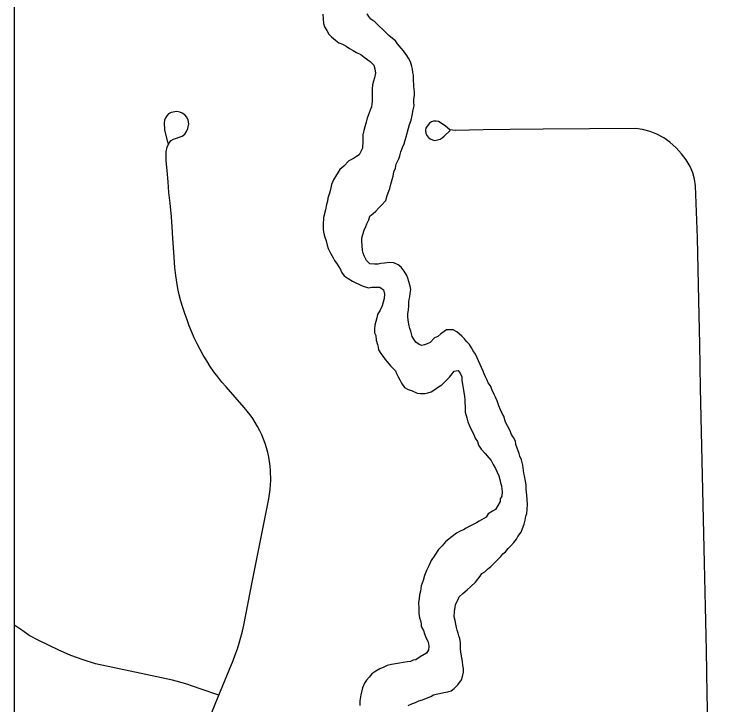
# Model space of a CAD drawing. Extents: x 103424 to 290657, y 38711 to 110967.
# Drawn here: x 214246.3526 to 214246.6034, y 40210.0779 to 40210.3232 of the extents above; entities that cross this region are included whole.
import ezdxf

# ---------------------------------------------------------------- set-up
doc = ezdxf.new("R2010")
doc.units = 0
for name, color, linetype in [('GM_X_Corporation', 7, 'Continuous'), ('GM_X_Major_River', 7, 'Continuous'), ('GM_X_Township_Road', 7, 'Continuous')]:
    doc.layers.add(name, color=color, linetype=linetype)

msp = doc.modelspace()

# ---------------------------------------------------------------- linework, layer by layer
at = {"layer": 'GM_X_Corporation'}
msp.add_lwpolyline([(214246.35258, 40213.74302), (214246.35258, 40208.30125), (214253.15258, 40208.30125), (214253.15258, 40215.10125), (214247.88425, 40215.10125), (214247.88593, 40214.68485), (214247.88621, 40214.66416), (214247.8863, 40214.63438), (214247.88525, 40214.01696), (214247.88494, 40213.98106), (214247.88095, 40213.75762), (214247.63273, 40213.75746), (214247.49304, 40213.75527), (214246.50862, 40213.74676)], close=True, dxfattribs=at)
msp.add_lwpolyline([(214246.35258, 40211.331), (214246.35258, 40208.71735), (214246.84831, 40208.72975), (214247.62572, 40208.74919), (214247.90638, 40208.75597), (214247.90393, 40209.01563), (214247.89938, 40209.49789), (214247.89379, 40210.06917), (214247.88879, 40210.60782), (214247.88541, 40210.97189)], dxfattribs=at)
at = {"layer": 'GM_X_Major_River'}
for points in [[(214246.46227, 40210.32324), (214246.46252, 40210.31982), (214246.46292, 40210.31868), (214246.4637, 40210.31737), (214246.46448, 40210.31605), (214246.46544, 40210.31511), (214246.46679, 40210.314), (214246.46795, 40210.31306), (214246.46929, 40210.31251), (214246.47063, 40210.31178), (214246.47178, 40210.31103), (214246.47312, 40210.3103), (214246.47427, 40210.30956), (214246.47581, 40210.30882), (214246.47696, 40210.30789), (214246.47907, 40210.3064), (214246.48043, 40210.30509), (214246.48083, 40210.30377), (214246.48104, 40210.30225), (214246.48069, 40210.30053), (214246.48033, 40210.29939), (214246.47997, 40210.29805), (214246.47981, 40210.29653), (214246.47983, 40210.2952), (214246.47986, 40210.29368), (214246.47988, 40210.29235), (214246.47971, 40210.2912), (214246.47954, 40210.29025), (214246.47917, 40210.2891), (214246.47881, 40210.28814), (214246.47845, 40210.28719), (214246.47808, 40210.28623), (214246.47773, 40210.28489), (214246.47719, 40210.28317), (214246.47683, 40210.28184), (214246.47647, 40210.28031), (214246.47651, 40210.27803), (214246.47636, 40210.27556), (214246.47563, 40210.27421), (214246.47526, 40210.27326), (214246.47432, 40210.27267), (214246.4732, 40210.27189), (214246.4715, 40210.2711), (214246.46982, 40210.26917), (214246.46832, 40210.26801), (214246.46777, 40210.26705), (214246.46685, 40210.26551), (214246.46611, 40210.26436), (214246.46538, 40210.26264), (214246.46503, 40210.26092), (214246.46467, 40210.25958), (214246.46413, 40210.25786), (214246.46396, 40210.25672)], [(214246.49483, 40210.29563), (214246.49461, 40210.29753), (214246.49459, 40210.29848), (214246.49458, 40210.29943), (214246.49456, 40210.30038), (214246.49454, 40210.30152), (214246.49433, 40210.30247), (214246.49413, 40210.30361), (214246.49392, 40210.30455), (214246.49351, 40210.30626), (214246.49273, 40210.30758), (214246.49214, 40210.30852), (214246.49098, 40210.31021), (214246.4902, 40210.31115), (214246.48885, 40210.31265), (214246.48807, 40210.31377), (214246.4871, 40210.31452), (214246.48576, 40210.31564), (214246.48479, 40210.31657), (214246.48383, 40210.31751), (214246.48209, 40210.31919), (214246.48074, 40210.3205), (214246.47939, 40210.32143), (214246.47862, 40210.32236), (214246.47803, 40210.32331)], [(214246.52106, 40210.19225), (214246.52067, 40210.1932), (214246.52008, 40210.19433), (214246.51968, 40210.19546), (214246.51928, 40210.19641), (214246.51869, 40210.19773), (214246.51711, 40210.20113), (214246.51652, 40210.20245), (214246.51574, 40210.20357), (214246.51516, 40210.20471), (214246.51438, 40210.20583), (214246.51341, 40210.20696), (214246.51263, 40210.2079), (214246.51167, 40210.20883), (214246.50993, 40210.21032), (214246.50859, 40210.21106), (214246.50764, 40210.21105), (214246.50631, 40210.21102), (214246.50537, 40210.21044), (214246.50425, 40210.20966), (214246.50312, 40210.20869), (214246.50199, 40210.20829), (214246.5005, 40210.20656), (214246.49937, 40210.20616), (214246.49842, 40210.20576), (214246.49748, 40210.20556), (214246.49652, 40210.20592), (214246.49537, 40210.20666), (214246.49459, 40210.20779), (214246.49401, 40210.20873), (214246.4936, 40210.21063), (214246.4932, 40210.21157), (214246.49299, 40210.21252), (214246.49278, 40210.21384), (214246.49256, 40210.21555), (214246.49254, 40210.21688), (214246.49271, 40210.21803), (214246.49287, 40210.21974), (214246.49285, 40210.22088), (214246.49303, 40210.22183), (214246.4932, 40210.22279), (214246.49337, 40210.22393), (214246.49354, 40210.22545), (214246.49333, 40210.22659), (214246.49292, 40210.2283), (214246.49252, 40210.22943), (214246.49212, 40210.23037), (214246.49115, 40210.23188), (214246.49018, 40210.23338), (214246.48902, 40210.23413), (214246.48749, 40210.23486), (214246.48597, 40210.23503), (214246.48426, 40210.23481), (214246.48294, 40210.2346), (214246.48199, 40210.23439), (214246.48066, 40210.23437), (214246.47895, 40210.23453), (214246.47779, 40210.23565), (214246.47701, 40210.23735), (214246.47661, 40210.2383), (214246.4764, 40210.23924), (214246.47616, 40210.24266), (214246.47614, 40210.24361), (214246.4765, 40210.24495), (214246.47704, 40210.24648), (214246.47759, 40210.24782), (214246.47795, 40210.24877), (214246.47869, 40210.25012), (214246.47905, 40210.25145), (214246.48017, 40210.25242), (214246.48111, 40210.2532), (214246.48223, 40210.25436), (214246.48316, 40210.25532), (214246.48465, 40210.25706), (214246.48519, 40210.25878), (214246.48574, 40210.26031), (214246.4861, 40210.26127), (214246.48645, 40210.26279), (214246.48699, 40210.26451), (214246.48735, 40210.26566), (214246.48752, 40210.26718), (214246.48807, 40210.26852), (214246.48842, 40210.26986), (214246.48879, 40210.27082), (214246.48934, 40210.27178), (214246.4897, 40210.27292), (214246.49006, 40210.27426), (214246.4906, 40210.27579), (214246.49115, 40210.27713), (214246.49151, 40210.27847), (214246.49187, 40210.27961), (214246.49277, 40210.28267), (214246.49312, 40210.28401), (214246.49367, 40210.28554), (214246.49402, 40210.28725), (214246.49437, 40210.28916), (214246.49472, 40210.29069), (214246.4947, 40210.29202), (214246.49468, 40210.29297), (214246.49485, 40210.2943), (214246.49483, 40210.29563)], [(214246.46396, 40210.25672), (214246.4636, 40210.25557), (214246.46325, 40210.25367), (214246.46253, 40210.25099), (214246.46239, 40210.24833), (214246.46242, 40210.24662), (214246.46263, 40210.24529), (214246.46303, 40210.24397), (214246.46343, 40210.24264), (214246.46384, 40210.24113), (214246.46424, 40210.23999), (214246.46502, 40210.23829), (214246.466, 40210.2366), (214246.4664, 40210.23566), (214246.46737, 40210.23434), (214246.46795, 40210.2334), (214246.46854, 40210.23246), (214246.46894, 40210.23151), (214246.46991, 40210.2302), (214246.47125, 40210.22927), (214246.47279, 40210.22835), (214246.47604, 40210.22688), (214246.477, 40210.22651), (214246.47853, 40210.22597), (214246.47966, 40210.22618), (214246.4808, 40210.2262), (214246.48251, 40210.22622), (214246.48385, 40210.2253), (214246.48426, 40210.22378), (214246.4841, 40210.22226), (214246.48374, 40210.22092), (214246.48338, 40210.21958), (214246.48265, 40210.21805), (214246.48172, 40210.21651), (214246.48155, 40210.21537), (214246.48119, 40210.21403), (214246.48084, 40210.2127), (214246.48067, 40210.21136), (214246.48069, 40210.21003), (214246.48109, 40210.20909), (214246.48131, 40210.20738), (214246.48171, 40210.20587), (214246.48192, 40210.20492), (214246.48212, 40210.20397), (214246.4829, 40210.20265), (214246.48368, 40210.20172), (214246.48446, 40210.20059), (214246.48523, 40210.19965), (214246.4864, 40210.19834), (214246.48814, 40210.19647), (214246.48853, 40210.19552), (214246.48912, 40210.19439), (214246.48971, 40210.19326), (214246.4903, 40210.19213), (214246.49127, 40210.19062), (214246.49261, 40210.18989), (214246.49376, 40210.18952), (214246.49586, 40210.18861), (214246.49701, 40210.18844), (214246.49853, 40210.18846), (214246.49966, 40210.18867), (214246.50079, 40210.18907), (214246.50211, 40210.18985), (214246.50342, 40210.19082), (214246.50455, 40210.1916), (214246.50605, 40210.19296), (214246.50735, 40210.19431), (214246.50828, 40210.19547), (214246.50903, 40210.19643), (214246.51035, 40210.19664), (214246.51113, 40210.1957), (214246.51172, 40210.19438), (214246.51174, 40210.19305), (214246.51195, 40210.19172), (214246.51217, 40210.1904), (214246.5126, 40210.18736), (214246.51281, 40210.18622), (214246.51282, 40210.18527), (214246.51285, 40210.18375), (214246.51286, 40210.1828), (214246.51288, 40210.18185), (214246.51348, 40210.17977), (214246.51389, 40210.17845), (214246.51448, 40210.17694), (214246.51507, 40210.17562), (214246.51586, 40210.17411), (214246.51645, 40210.1726), (214246.51723, 40210.17147), (214246.51763, 40210.17014), (214246.51861, 40210.16864), (214246.51996, 40210.16714), (214246.52132, 40210.16564), (214246.52209, 40210.1647), (214246.52288, 40210.16319), (214246.52366, 40210.16188), (214246.52425, 40210.16056), (214246.52484, 40210.15923), (214246.52525, 40210.15791), (214246.52545, 40210.15677), (214246.52585, 40210.15564), (214246.52587, 40210.1545)], [(214246.4926, 40210.07771), (214246.49411, 40210.07831), (214246.49524, 40210.0787), (214246.49637, 40210.07929), (214246.49769, 40210.07969), (214246.4992, 40210.08029), (214246.50071, 40210.08089), (214246.50165, 40210.08147), (214246.5026, 40210.08168), (214246.50373, 40210.08189), (214246.50525, 40210.08229), (214246.50676, 40210.08251), (214246.50789, 40210.0829), (214246.50902, 40210.08368), (214246.51033, 40210.08504), (214246.51163, 40210.08677), (214246.51199, 40210.08792), (214246.51234, 40210.08944), (214246.51232, 40210.09077), (214246.51211, 40210.09191), (214246.5119, 40210.09324), (214246.51169, 40210.09457), (214246.51147, 40210.09589), (214246.51126, 40210.0976), (214246.51124, 40210.09874), (214246.51122, 40210.09988), (214246.511, 40210.1014), (214246.51061, 40210.10234), (214246.5104, 40210.10329), (214246.51, 40210.10442), (214246.50979, 40210.10537), (214246.50959, 40210.10651), (214246.50937, 40210.10784), (214246.50897, 40210.10916), (214246.50913, 40210.11106), (214246.50929, 40210.11259), (214246.50947, 40210.11354), (214246.5102, 40210.11488), (214246.51075, 40210.11622), (214246.51206, 40210.11739), (214246.51356, 40210.11874), (214246.51487, 40210.1199), (214246.51655, 40210.12145), (214246.51823, 40210.12357), (214246.51878, 40210.12453), (214246.51991, 40210.12512), (214246.52084, 40210.12609), (214246.52197, 40210.12706), (214246.52346, 40210.12841), (214246.52458, 40210.12957), (214246.52552, 40210.13054), (214246.52626, 40210.1315), (214246.5272, 40210.13228), (214246.52813, 40210.13343), (214246.52906, 40210.1344), (214246.53018, 40210.13556), (214246.53111, 40210.13671), (214246.53166, 40210.13767), (214246.53278, 40210.13921), (214246.53332, 40210.14055), (214246.53387, 40210.14208), (214246.53423, 40210.14342), (214246.53439, 40210.14494), (214246.53475, 40210.1459), (214246.53492, 40210.14723), (214246.53508, 40210.14914), (214246.53483, 40210.15236), (214246.53461, 40210.15445), (214246.53458, 40210.15597), (214246.53437, 40210.1573), (214246.53396, 40210.15919), (214246.53376, 40210.16014), (214246.53353, 40210.16204), (214246.53333, 40210.16299), (214246.53312, 40210.16393), (214246.53292, 40210.16488), (214246.53232, 40210.1662), (214246.53212, 40210.16715), (214246.53172, 40210.16809), (214246.53133, 40210.16904), (214246.53092, 40210.17036), (214246.53072, 40210.1715), (214246.53012, 40210.17282), (214246.52935, 40210.17395), (214246.52875, 40210.17546), (214246.52796, 40210.17697), (214246.52718, 40210.17829), (214246.52658, 40210.18037), (214246.52599, 40210.18131), (214246.5254, 40210.18263), (214246.52481, 40210.18414), (214246.52421, 40210.18584), (214246.52362, 40210.18716), (214246.52322, 40210.18811), (214246.52244, 40210.18962), (214246.52184, 40210.19113), (214246.52106, 40210.19225)], [(214246.52587, 40210.1545), (214246.52608, 40210.15355), (214246.52591, 40210.15203), (214246.52536, 40210.15107), (214246.52538, 40210.15012), (214246.52372, 40210.14724), (214246.52259, 40210.14665), (214246.52108, 40210.14567), (214246.52034, 40210.14452), (214246.5179, 40210.14315), (214246.51696, 40210.14256), (214246.51545, 40210.14178), (214246.51432, 40210.14119), (214246.51319, 40210.1406), (214246.51225, 40210.14001), (214246.51112, 40210.13962), (214246.5098, 40210.13883), (214246.5083, 40210.13767), (214246.50718, 40210.13689), (214246.50587, 40210.13573), (214246.50475, 40210.13438), (214246.50344, 40210.13302), (214246.50215, 40210.1311), (214246.50085, 40210.12918), (214246.49993, 40210.12726), (214246.4992, 40210.12554), (214246.49847, 40210.12382), (214246.49793, 40210.1221), (214246.4972, 40210.12018), (214246.49704, 40210.11828), (214246.49669, 40210.11694), (214246.49652, 40210.11561), (214246.49636, 40210.11409), (214246.49639, 40210.11219), (214246.49642, 40210.11028), (214246.49663, 40210.10877), (214246.49703, 40210.10782), (214246.49724, 40210.10669), (214246.49726, 40210.10574), (214246.49804, 40210.10423), (214246.49844, 40210.10309), (214246.49903, 40210.10158), (214246.49962, 40210.10045), (214246.49983, 40210.0995), (214246.50003, 40210.09856), (214246.49986, 40210.09741), (214246.49912, 40210.09626), (214246.49687, 40210.09489), (214246.49536, 40210.09392), (214246.49442, 40210.09371), (214246.49347, 40210.09331), (214246.49234, 40210.09311), (214246.49082, 40210.09289), (214246.4895, 40210.09268), (214246.48817, 40210.09247), (214246.48666, 40210.09225), (214246.48514, 40210.09185), (214246.48401, 40210.09126), (214246.48251, 40210.09066), (214246.48119, 40210.08988), (214246.47969, 40210.08891), (214246.47876, 40210.08775), (214246.47783, 40210.08659), (214246.47708, 40210.08563), (214246.47635, 40210.08391), (214246.47582, 40210.08143), (214246.47548, 40210.07933), (214246.47551, 40210.07762)]]:
    msp.add_lwpolyline(points, dxfattribs=at)
at = {"layer": 'GM_X_Township_Road'}
for points in [[(214246.42174, 40210.07258), (214246.42535, 40210.08135), (214246.4304, 40210.09362), (214246.4312, 40210.09567), (214246.43194, 40210.09774), (214246.4326, 40210.09984), (214246.4332, 40210.10196), (214246.43374, 40210.10409), (214246.43419, 40210.10624), (214246.43721, 40210.12148), (214246.44014, 40210.1363), (214246.44307, 40210.15111), (214246.44336, 40210.15273), (214246.44357, 40210.15437), (214246.44371, 40210.15602), (214246.44379, 40210.15767), (214246.44372, 40210.16099), (214246.44355, 40210.16263), (214246.44334, 40210.16427), (214246.44306, 40210.1659), (214246.4427, 40210.16751), (214246.44225, 40210.16911), (214246.44176, 40210.17068), (214246.44119, 40210.17224), (214246.44057, 40210.17377), (214246.43986, 40210.17526), (214246.4391, 40210.17673), (214246.43828, 40210.17816), (214246.43738, 40210.17955), (214246.43643, 40210.18091), (214246.43541, 40210.18222), (214246.43435, 40210.18349), (214246.42793, 40210.19078), (214246.42644, 40210.19254), (214246.42499, 40210.19435), (214246.42362, 40210.19621), (214246.4223, 40210.19811), (214246.42102, 40210.20004), (214246.41983, 40210.20202), (214246.4187, 40210.20404), (214246.41763, 40210.2061), (214246.41661, 40210.20818), (214246.41569, 40210.2103), (214246.41481, 40210.21245), (214246.41403, 40210.21462), (214246.4133, 40210.21682), (214246.4126, 40210.21901), (214246.41184, 40210.2213), (214246.41125, 40210.22351), (214246.41073, 40210.22572), (214246.41039, 40210.22801), (214246.41004, 40210.23032), (214246.40973, 40210.23316), (214246.40947, 40210.2369), (214246.40924, 40210.24028), (214246.40902, 40210.24347), (214246.40872, 40210.24769), (214246.40848, 40210.25116), (214246.408, 40210.25606), (214246.40762, 40210.25991), (214246.40738, 40210.26364), (214246.40703, 40210.26762), (214246.40665, 40210.27115), (214246.40657, 40210.27426), (214246.40694, 40210.27599), (214246.40766, 40210.27752), (214246.4084, 40210.27827), (214246.40919, 40210.27884), (214246.41234, 40210.27985), (214246.41321, 40210.2806), (214246.41384, 40210.2815), (214246.41437, 40210.28263), (214246.41463, 40210.2842), (214246.41441, 40210.28559), (214246.41396, 40210.28657), (214246.41328, 40210.28739), (214246.41234, 40210.28803), (214246.41148, 40210.28833), (214246.41047, 40210.28859), (214246.40837, 40210.28825), (214246.40751, 40210.28777), (214246.4069, 40210.28709), (214246.40642, 40210.28641), (214246.40604, 40210.28552), (214246.40589, 40210.28465), (214246.40608, 40210.28207), (214246.40721, 40210.27729)], [(214246.59928, 40210.06615), (214246.59894, 40210.08168), (214246.5986, 40210.09721), (214246.59826, 40210.11274), (214246.59793, 40210.12827), (214246.59759, 40210.1438), (214246.59725, 40210.15934), (214246.59691, 40210.17487), (214246.59657, 40210.1904), (214246.59624, 40210.20593), (214246.5959, 40210.22146), (214246.59566, 40210.23262), (214246.59542, 40210.24377), (214246.59505, 40210.25297), (214246.59469, 40210.26218), (214246.59441, 40210.2646), (214246.59375, 40210.26689), (214246.59282, 40210.26912), (214246.59143, 40210.27151), (214246.58972, 40210.27361), (214246.58792, 40210.27567), (214246.58564, 40210.27776), (214246.58347, 40210.27928), (214246.58099, 40210.28061), (214246.57862, 40210.28151), (214246.57597, 40210.28222), (214246.57353, 40210.28255), (214246.54056, 40210.28239), (214246.52891, 40210.28228), (214246.51923, 40210.28209), (214246.50955, 40210.28191), (214246.50834, 40210.28194), (214246.50744, 40210.28216), (214246.50672, 40210.28265), (214246.50578, 40210.28349), (214246.50338, 40210.2851), (214246.50256, 40210.2852), (214246.50169, 40210.28517), (214246.50098, 40210.2849), (214246.50026, 40210.28452), (214246.4998, 40210.28405), (214246.49936, 40210.28346), (214246.49896, 40210.28275), (214246.49884, 40210.28194), (214246.49893, 40210.28088), (214246.49924, 40210.28005), (214246.49983, 40210.27933), (214246.50042, 40210.27893), (214246.50122, 40210.27856), (214246.50213, 40210.27837), (214246.50402, 40210.2788), (214246.5047, 40210.2793), (214246.50539, 40210.27986), (214246.50756, 40210.28191)], [(214246.42535, 40210.08135), (214246.41912, 40210.08343), (214246.41361, 40210.08529), (214246.40887, 40210.08661), (214246.39384, 40210.08984), (214246.38156, 40210.09242), (214246.37707, 40210.09385), (214246.37269, 40210.09541), (214246.3682, 40210.09743), (214246.36161, 40210.10056), (214246.35796, 40210.10254), (214246.35564, 40210.10415), (214246.35287, 40210.10607), (214246.35258, 40210.1063)]]:
    msp.add_lwpolyline(points, dxfattribs=at)

doc.saveas('drawing.dxf')
